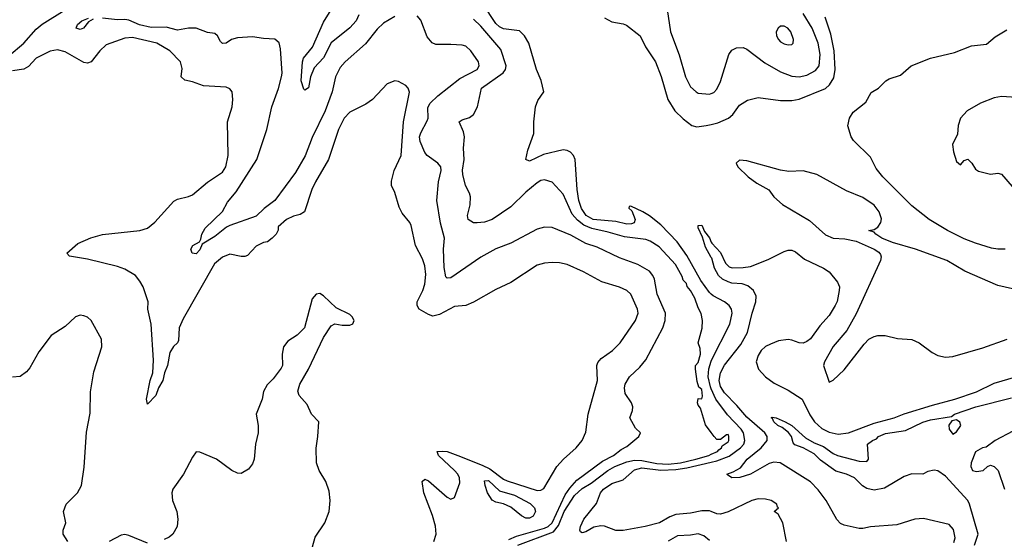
# Model space of a CAD drawing. Header units: inches. Extents: x 1173000 to 1307049, y 522583 to 678455.
# Tile 368 of 617: x 1256308 to 1261564, y 583402 to 586176. Entities that reach past the tile are written whole.
import ezdxf

# ---------------------------------------------------------------- set-up
doc = ezdxf.new("R2010")
doc.units = ezdxf.units.IN
doc.header["$MEASUREMENT"] = 0
doc.layers.add('B2558', color=7, linetype='Continuous')
doc.layers.add('B2568', color=7, linetype='Continuous')

msp = doc.modelspace()

# ---------------------------------------------------------------- linework, layer by layer
at = {"layer": 'B2558', "color": 5}
for points, elevation in [([(1260000, 584710.7), (1259990, 584720.1), (1259944, 584784), (1259870, 584916.2), (1259817.2, 584990), (1259730, 585081), (1259670, 585127.9), (1259634, 585150), (1259570, 585179.8), (1259562, 585178), (1259560.2, 585170), (1259575.1, 585155.1), (1259593.2, 585110), (1259588.3, 585091.7), (1259574.7, 585085.3), (1259550, 585084.5), (1259490, 585098.5), (1259370, 585109.3), (1259331.4, 585130), (1259307.5, 585167.5), (1259292.7, 585210), (1259283.5, 585270), (1259273.3, 585430), (1259263.9, 585450), (1259247.7, 585467.7), (1259230, 585477.8), (1259210, 585481), (1259104.1, 585455.9), (1259030, 585421), (1259010, 585429.6), (1259021.1, 585478.9), (1259052.7, 585567.3), (1259052.8, 585630), (1259062.3, 585710), (1259074.9, 585745.1), (1259106, 585790), (1259091.4, 585851.4), (1259067, 585910), (1259025.6, 586050), (1259002.8, 586090), (1258976.1, 586116.1), (1258890, 586127.7), (1258870, 586137.5), (1258850, 586155.6), (1258781.2, 586261.2)], 820), ([(1256250, 585983.6), (1256330.9, 586050), (1256395.2, 586124.8), (1256428.5, 586151.5), (1256550, 586229.1)], 880), ([(1258118.1, 586201.9), (1258104.7, 586170), (1258070, 586132.2), (1257970, 586052.2), (1257930, 585971.4), (1257880.7, 585919.3), (1257861, 585870), (1257850, 585812.7), (1257830, 585799.6), (1257825.6, 585805.6), (1257811, 585850), (1257817.7, 585950), (1257823, 585970), (1257870.4, 586029.6), (1257930, 586161.8), (1257970, 586227.8)], 840), ([(1259765.2, 586230), (1259782.7, 586110), (1259828.5, 585988.5), (1259862.2, 585870), (1259890, 585816.5), (1259919.3, 585790), (1259930, 585784), (1259990, 585778), (1260000, 585781.6)], 840), ([(1256700.9, 586179.1), (1256675.8, 586164.2), (1256648, 586130), (1256630, 586124.2), (1256609.7, 586130), (1256617.2, 586150), (1256638.9, 586170), (1256676.1, 586183.9)], 860), ([(1258310, 586193.3), (1258250, 586157.6), (1258215.7, 586124.3), (1258153.4, 586046.6), (1258045.8, 585950), (1258019.6, 585920.4), (1257993.6, 585870), (1257976.3, 585790), (1257939.6, 585690), (1257870, 585546), (1257831.7, 585448.3), (1257779.7, 585360.3), (1257670, 585209.7), (1257612.3, 585167.7), (1257570, 585126.3), (1257430, 585077.7), (1257412.2, 585067.8), (1257350, 585017.7), (1257281.7, 584978.3), (1257270, 584946.6), (1257250, 584926.4), (1257229.5, 584930), (1257220.9, 584950), (1257232.3, 584970), (1257267, 584990), (1257275.3, 585004.7), (1257279.7, 585030), (1257297.3, 585062.7), (1257390, 585152), (1257417.5, 585202.5), (1257463.3, 585256.7), (1257574.7, 585430), (1257628, 585590), (1257654.1, 585710), (1257690, 585808.5), (1257706.5, 585870), (1257708.6, 585890), (1257699.6, 586019.6), (1257692.6, 586052.6), (1257670, 586071.3), (1257610, 586074.8), (1257550, 586084.5), (1257470, 586079.2), (1257439.5, 586070), (1257410, 586050.9), (1257390, 586048.6), (1257379.3, 586059.3), (1257363.5, 586090), (1257350, 586101.4), (1257310, 586107.7), (1257250, 586129.9), (1257210, 586130.4), (1257150, 586120.2), (1257090, 586135.8), (1257010, 586133.5), (1256947.4, 586147.4), (1256890, 586173.2), (1256870, 586176.9), (1256830, 586174.8), (1256750, 586184.6)], 860), ([(1258919, 583401), (1258961.1, 583418.9), (1259110, 583461.3), (1259130, 583470.9), (1259150.6, 583490), (1259220.6, 583639.4), (1259244.4, 583675.6), (1259281.5, 583718.5), (1259420.1, 583819.9), (1259477.6, 583850), (1259518.6, 583881.4), (1259550, 583897.1), (1259614, 583950), (1259622, 583970), (1259594.8, 583994.8), (1259565.2, 584050), (1259579.3, 584090), (1259580.9, 584110), (1259574.5, 584130), (1259540.7, 584180.7), (1259537, 584210), (1259540.7, 584230), (1259563, 584270), (1259618.8, 584321.2), (1259650, 584359.5), (1259742.3, 584530), (1259754.7, 584570), (1259755, 584610), (1259711.4, 584710), (1259696.5, 584790), (1259687.8, 584810), (1259670, 584832.9), (1259608.7, 584868.7), (1259510, 584904.5), (1259390, 584961.3), (1259330, 584981.1), (1259250, 585025.2), (1259150, 585067), (1259110, 585068), (1259070, 585058.4), (1258930, 584983.1), (1258850, 584952.8), (1258770, 584908.2), (1258610, 584798.4), (1258590, 584796.4), (1258583.6, 584803.6), (1258573.7, 584853.7), (1258570.5, 584950), (1258575.9, 585010), (1258554.7, 585090), (1258534.2, 585210), (1258543.2, 585310), (1258557.5, 585370), (1258556.8, 585390), (1258540.5, 585410), (1258483.7, 585450), (1258470, 585466), (1258445.3, 585525.3), (1258443.2, 585550), (1258450, 585571.8), (1258484.2, 585635.8), (1258487.9, 585650), (1258487.4, 585707.4), (1258499.3, 585730), (1258540.2, 585770), (1258658.3, 585861.7), (1258749.7, 585910), (1258760.3, 585930), (1258757.8, 585950), (1258717.3, 586010), (1258690, 586033.7), (1258670, 586039.8), (1258610, 586044.1), (1258530, 586044), (1258510, 586051.9), (1258483.3, 586083.3), (1258450, 586173.3), (1258430, 586195.8)], 860), ([(1260000, 583971.6), (1259970, 584014), (1259942, 584102), (1259930, 584118), (1259926, 584130), (1259930, 584154), (1259950, 584151.3), (1259954, 584166), (1259950, 584201.2), (1259933.3, 584213.3), (1259924.7, 584244.7), (1259915.1, 584310), (1259915.6, 584330), (1259930, 584346), (1259943.1, 584390), (1259940.9, 584420.9), (1259929.5, 584450), (1259951.7, 584528.3), (1259954, 584570), (1259946.9, 584606.9), (1259930, 584637.2), (1259912.3, 584690), (1259889.7, 584729.7), (1259871.7, 584751.7), (1259867.6, 584767.6), (1259850, 584785.2), (1259844.9, 584804.9), (1259809.8, 584869.8), (1259722.5, 584962.5), (1259674.1, 584994.1), (1259650, 585002.8), (1259536.5, 585016.5), (1259450, 585042.1), (1259361.8, 585061.8), (1259319.2, 585079.2), (1259285, 585105), (1259257, 585137), (1259210, 585244.1), (1259150, 585308.4), (1259110, 585321.4), (1259090, 585316.5), (1259070, 585304.7), (1259010, 585255.2), (1258930, 585175.9), (1258830, 585108.3), (1258790, 585094.8), (1258751.1, 585091.1), (1258730, 585092), (1258702.7, 585110), (1258698.4, 585130), (1258712.7, 585187.3), (1258715.5, 585230), (1258710, 585249.3), (1258687.8, 585290), (1258672.9, 585350), (1258671.7, 585371.7), (1258680.2, 585430), (1258677.7, 585490), (1258683.4, 585550), (1258677.8, 585577.8), (1258653.6, 585630), (1258670, 585641.7), (1258710, 585653.4), (1258731.1, 585668.9), (1258751.5, 585710), (1258774, 585810), (1258888.6, 585891.4), (1258901.4, 585910), (1258904.8, 585930), (1258876.5, 586016.5), (1258770, 586141.3), (1258730, 586179.2)], 840), ([(1259430, 586185.4), (1259470, 586164.8), (1259530, 586154.2), (1259546.9, 586146.9), (1259620.3, 586090), (1259648.3, 586030), (1259701.8, 585950), (1259732, 585872), (1259767.3, 585750), (1259805, 585690), (1259850, 585645.8), (1259896.5, 585610), (1259923.1, 585603.1), (1259972.8, 585610), (1260000, 585616.7)], 820), ([(1258518.7, 583390), (1258531.7, 583430), (1258528.1, 583471.9), (1258511.4, 583530), (1258465.5, 583650), (1258457, 583710), (1258470, 583723), (1258490, 583713.4), (1258590, 583627.2), (1258610, 583615.5), (1258630, 583624.7), (1258656.9, 583703.1), (1258655.8, 583730), (1258646.9, 583750), (1258628.7, 583770), (1258544.2, 583850), (1258537, 583870), (1258567.1, 583872.9), (1258590, 583870.1), (1258646.7, 583850), (1258777.8, 583797.8), (1258817.6, 583777.6), (1258890, 583722.7), (1258910, 583713.8), (1259070, 583662.7), (1259090, 583663.6), (1259106.5, 583673.5), (1259175.5, 583790), (1259211.5, 583830), (1259279, 583890), (1259310.8, 583930), (1259330, 583974), (1259343.7, 584070), (1259391.8, 584250), (1259389.9, 584330), (1259394.6, 584345.4), (1259412.2, 584367.8), (1259472.8, 584410), (1259513.7, 584450), (1259594.7, 584570), (1259609.7, 584610), (1259606.9, 584630), (1259570.8, 584710), (1259549.6, 584730), (1259510, 584748.8), (1259416.5, 584776.5), (1259318.4, 584830), (1259230, 584868.4), (1259190, 584877.6), (1259150, 584879.2), (1259110, 584876.8), (1259070, 584865.7), (1258930, 584772), (1258850, 584735.7), (1258730, 584667.8), (1258690, 584649.8), (1258630, 584644.5), (1258550, 584601.7), (1258513.1, 584593.1), (1258490, 584601.5), (1258441.1, 584630), (1258429.4, 584650), (1258429.4, 584670), (1258459.7, 584730), (1258470, 584764.4), (1258475.5, 584815.5), (1258470, 584862), (1258458.5, 584898.5), (1258421.3, 584970), (1258397.5, 585077.5), (1258390, 585093.6), (1258350, 585142.9), (1258334.7, 585174.7), (1258310, 585254), (1258292.4, 585290), (1258293.3, 585313.3), (1258307.5, 585370), (1258345.2, 585450), (1258357.4, 585630), (1258388.2, 585788.2), (1258382.4, 585810), (1258370, 585825.1), (1258330, 585846.6), (1258310, 585849.4), (1258270, 585832.7), (1258192, 585750), (1258155.8, 585724.2), (1258070, 585681.5), (1258040.2, 585650), (1258010.8, 585590), (1257956.6, 585430), (1257886.4, 585310), (1257867.8, 585270), (1257828.1, 585150), (1257804.6, 585135.4), (1257770, 585127.8), (1257733.2, 585110), (1257688.5, 585070), (1257688, 585052), (1257676.3, 585030), (1257656.3, 585010), (1257630.7, 584990), (1257610, 584985.6), (1257570, 584966.6), (1257523.9, 584916.1), (1257510, 584910.9), (1257490, 584911.6), (1257430, 584923.7), (1257390, 584907.4), (1257347.2, 584872.8), (1257180.6, 584579.4), (1257158.9, 584530), (1257156.3, 584463.7), (1257151.3, 584450), (1257128.7, 584431.3), (1257110, 584399.1), (1257097.4, 584330), (1257081, 584290), (1257071.5, 584250), (1257048.7, 584211.3), (1257035.1, 584170), (1256990, 584122.7), (1256984.5, 584150), (1257005.4, 584250), (1257019.1, 584290), (1257022, 584358), (1257009.9, 584550), (1256992.4, 584630), (1256993.8, 584670), (1256967.9, 584750), (1256950, 584780.7), (1256925.7, 584810), (1256870, 584844), (1256830, 584858.9), (1256670, 584898.2), (1256573, 584913), (1256560.5, 584930), (1256618.3, 584981.7), (1256688, 585012), (1256750, 585028.6), (1256949, 585051), (1256990, 585062.8), (1257030, 585094.3), (1257130, 585207), (1257150, 585218), (1257210, 585231.6), (1257230, 585240.9), (1257310, 585308.9), (1257390, 585362.2), (1257409.2, 585390.8), (1257421.4, 585450), (1257417.6, 585630), (1257442.6, 585710), (1257446, 585750), (1257442, 585790), (1257430, 585806), (1257410, 585816.2), (1257290, 585821.8), (1257230, 585844.2), (1257190, 585852.8), (1257169.8, 585869.8), (1257174.7, 585914.7), (1257166.6, 585950), (1257109.7, 586010), (1257039.6, 586050), (1256910, 586080.2), (1256870, 586077), (1256770, 586041.2), (1256735.5, 586010), (1256690.3, 585950), (1256670, 585943.5), (1256650, 585947.2), (1256550, 586003.7), (1256510, 586014.1), (1256470, 586006.8), (1256395.2, 585970), (1256354.3, 585925.7), (1256330, 585911.9), (1256270, 585903)], 880), ([(1260000, 584906.5), (1259970, 584960.9), (1259954, 585014), (1259930, 585064), (1259930, 585078), (1259950, 585079.3), (1259964.4, 585044.4), (1259990, 585010.4), (1260000, 584988.3)], 780), ([(1257857.8, 583310), (1257885.6, 583414.4), (1257936.4, 583490), (1257959.8, 583550), (1257965.6, 583610), (1257959.6, 583659.6), (1257941.5, 583710), (1257906.8, 583770), (1257891.8, 583810), (1257891.1, 583888.9), (1257900.5, 583950), (1257904.2, 584030), (1257865.6, 584070), (1257842.5, 584122.5), (1257799.3, 584170), (1257792.9, 584192.9), (1257803.7, 584230), (1257850.4, 584309.6), (1257930, 584479.6), (1257970, 584541.5), (1257990, 584552.9), (1258030, 584544.5), (1258070, 584545), (1258087.3, 584552.7), (1258093, 584570), (1258082.2, 584590), (1258070, 584601.2), (1257997.5, 584637.5), (1257930, 584702.2), (1257910, 584714.7), (1257890, 584709.7), (1257870, 584685.1), (1257828.2, 584530), (1257790, 584492.4), (1257739.9, 584460.1), (1257717.2, 584430), (1257709.3, 584390), (1257710.3, 584330), (1257704.4, 584315.6), (1257661.8, 584258.2), (1257630, 584226.3), (1257610, 584191.8), (1257602.2, 584150), (1257570.2, 584070), (1257580.3, 584010), (1257581.7, 583970), (1257566.5, 583910), (1257559.6, 583830), (1257550, 583805.1), (1257530, 583776.3), (1257490, 583752.8), (1257470, 583755.4), (1257440.7, 583770), (1257358, 583830), (1257270, 583866.6), (1257250, 583869), (1257230, 583841.2), (1257182.4, 583750), (1257125.3, 583670), (1257120.8, 583650), (1257123.5, 583610), (1257146.7, 583550), (1257152.3, 583510), (1257148.8, 583470), (1257126, 583430), (1257106.3, 583413.7), (1257079.5, 583400.5)], 920), ([(1256565.3, 583390), (1256540.3, 583430), (1256540.6, 583450), (1256555.1, 583490), (1256541.1, 583550), (1256556, 583590), (1256616.3, 583650), (1256637.7, 583690), (1256652.8, 583787.2), (1256665.3, 583974.7), (1256685, 584075), (1256685.3, 584190), (1256703.1, 584296.9), (1256747.3, 584430), (1256744.8, 584470), (1256690, 584569.4), (1256670, 584587.3), (1256650, 584595.8), (1256630, 584598), (1256605.5, 584590), (1256550, 584538.7), (1256476.3, 584490), (1256410, 584402.9), (1256362.7, 584317.3), (1256344.5, 584295.5), (1256310, 584271.1), (1256270, 584266.9)], 920), ([(1260000, 584204.6), (1259995.4, 584215.4), (1259983.4, 584270), (1259987.3, 584312.7), (1260000, 584352.6)], 820), ([(1258966.8, 583370), (1259157.2, 583442.8), (1259184.3, 583475.7), (1259214.3, 583550), (1259270, 583636.2), (1259310, 583672.8), (1259359.1, 583700.9), (1259448.2, 583770), (1259485.8, 583790), (1259550, 583815.9), (1259590, 583824.1), (1259630, 583821.9), (1259710, 583806.2), (1259770, 583803.1), (1259836.4, 583810), (1259918, 583830), (1259986.6, 583850), (1260000, 583855.7)], 840), ([(1260000, 583549.9), (1259990, 583554.1), (1259950, 583554.1), (1259890, 583542.1), (1259810, 583534.1), (1259778.5, 583521.5), (1259724.4, 583490), (1259646.4, 583470), (1259530, 583448.7), (1259490, 583449), (1259430, 583472.6), (1259410, 583473.5), (1259373.6, 583466.4), (1259330, 583442.2), (1259310, 583436.9), (1259302.2, 583442.2), (1259298, 583450), (1259301.5, 583470), (1259320.4, 583510), (1259387.6, 583592.4), (1259409, 583650), (1259425.5, 583670), (1259470, 583699.4), (1259530, 583718.7), (1259590, 583772.8), (1259630, 583782.9), (1259730, 583771.1), (1259810, 583775), (1259870, 583783.6), (1260000, 583813.8)], 820), ([(1256990, 583381.1), (1256890, 583422), (1256870, 583428.1), (1256850, 583425), (1256786.4, 583390)], 920), ([(1259990, 583396.4), (1259960.5, 583420.5), (1259930, 583431.7), (1259890, 583424.1), (1259819.1, 583420.9), (1259770, 583392.5)], 840)]:
    msp.add_lwpolyline(points, dxfattribs=dict(at, elevation=elevation))
at = {"layer": 'B2558', "color": 5, "elevation": 860}
msp.add_lwpolyline([(1259030, 583515), (1259010, 583515.5), (1258987, 583527), (1258930, 583573.1), (1258890, 583591.9), (1258850, 583599.9), (1258830, 583611), (1258805.9, 583650), (1258792.2, 583690), (1258790, 583714.9), (1258810, 583715.5), (1258870, 583660.1), (1258950, 583637.2), (1259033.8, 583593.8), (1259056.3, 583570), (1259061.3, 583550), (1259050, 583524.8)], close=True, dxfattribs=at)
at = {"layer": 'B2568', "color": 5}
for points, elevation in [([(1260000, 585781.6), (1260013.5, 585786.5), (1260030, 585804.9), (1260050, 585846), (1260094.4, 585990), (1260110, 586013.1), (1260133.9, 586026.1), (1260170, 586026.7), (1260190, 586019), (1260285.4, 585945.4), (1260370, 585897.9), (1260430, 585874.3), (1260470, 585870.8), (1260510, 585879.5), (1260556.1, 585903.9), (1260576, 585930), (1260581.9, 585990), (1260570.4, 586050), (1260538.7, 586130), (1260490, 586208.5)], 840), ([(1260000, 585616.7), (1260034.8, 585625.2), (1260092.2, 585650), (1260114.5, 585670), (1260150, 585719.3), (1260194.2, 585745.8), (1260250, 585760.2), (1260370, 585745), (1260430, 585744.4), (1260470, 585750.7), (1260610, 585808.4), (1260632.1, 585827.9), (1260654.6, 585865.4), (1260662.3, 585910), (1260656.2, 586010), (1260638.9, 586098.9), (1260607.5, 586190)], 820), ([(1261568.6, 584951.4), (1261530, 584950.5), (1261496, 584956), (1261410, 584982), (1261350, 585005.7), (1261260.5, 585050), (1261162.6, 585110), (1261070, 585182.2), (1260916.5, 585336.5), (1260880.7, 585380.7), (1260850, 585441.3), (1260759.6, 585530), (1260747.3, 585550), (1260729.7, 585609.7), (1260738.4, 585650), (1260757.2, 585682.8), (1260824.4, 585735.6), (1260853.3, 585786.7), (1260892.7, 585810), (1260931.4, 585848.6), (1260950, 585860.5), (1261010, 585879.3), (1261067, 585930), (1261169.6, 585970), (1261299, 586001), (1261390, 586035.5), (1261470, 586045.1), (1261515.6, 586084.4), (1261578.3, 586121.7)], 780), ([(1261630, 585759.5), (1261550, 585766.3), (1261510, 585759.4), (1261437.8, 585730), (1261367, 585690), (1261330.3, 585650), (1261318.9, 585610), (1261314.7, 585565.3), (1261288.6, 585510), (1261292.4, 585470), (1261310, 585419.1), (1261330, 585401), (1261350, 585424.7), (1261370, 585430.8), (1261391, 585410), (1261410, 585378), (1261427.3, 585367.3), (1261490, 585351), (1261530, 585356), (1261550, 585350.8), (1261606, 585286)], 780), ([(1261850, 584684.4), (1261530, 584756.8), (1261353.6, 584833.6), (1261258, 584890), (1261090.9, 584950.9), (1260966.8, 584986.8), (1260909.9, 585009.9), (1260877.7, 585030), (1260870, 585041.6), (1260842, 585050), (1260870, 585056.5), (1260890, 585067.8), (1260906.1, 585093.9), (1260908, 585112), (1260896.6, 585150), (1260870, 585185), (1260810, 585226.4), (1260722.5, 585262.5), (1260562.9, 585350), (1260490, 585369.7), (1260414.7, 585365.3), (1260370, 585371.7), (1260190, 585422.2), (1260150, 585426.3), (1260132.2, 585410), (1260141.1, 585390), (1260197.5, 585337.5), (1260243.9, 585303.9), (1260307.7, 585267.7), (1260334.8, 585230), (1260380.4, 585190), (1260523.7, 585103.7), (1260610, 585027.8), (1260650, 585008.7), (1260713.3, 585006.7), (1260772.9, 584992.9), (1260870.4, 584950.4), (1260895, 584935), (1260903, 584923), (1260907.5, 584910), (1260903.1, 584890), (1260773.9, 584606.1), (1260723, 584517), (1260650, 584431.3), (1260603.9, 584350), (1260598.4, 584330), (1260630, 584241.6), (1260650, 584252.2), (1260710, 584307), (1260816.3, 584443.7), (1260841.6, 584470), (1260870, 584483.9), (1260890, 584489.2), (1260929.2, 584489.2), (1260994.7, 584474.7), (1261070, 584467.8), (1261110, 584450.9), (1261179.3, 584399.3), (1261210, 584382.8), (1261250, 584375), (1261290, 584378.1), (1261450, 584424.2), (1261579.7, 584470)], 820), ([(1260000, 584988.3), (1260002.6, 584982.6), (1260050, 584932.8), (1260076.2, 584876.2), (1260095.8, 584855.8), (1260112, 584852), (1260170, 584852.7), (1260210, 584859), (1260304.3, 584895.7), (1260390, 584939.2), (1260410, 584946.3), (1260430, 584944.9), (1260450, 584935.8), (1260496.9, 584896.9), (1260598.3, 584850), (1260628.9, 584830), (1260674.7, 584774.7), (1260684.1, 584750), (1260683, 584730), (1260672, 584672), (1260662.3, 584650), (1260630, 584597.5), (1260579.3, 584540.7), (1260530, 584472.5), (1260510, 584457.1), (1260490, 584449.5), (1260470, 584450.9), (1260430, 584465.6), (1260410, 584468.1), (1260359.2, 584460.8), (1260315.7, 584444.3), (1260289.5, 584430.5), (1260266.8, 584410), (1260250, 584383.9), (1260240.4, 584350), (1260251.7, 584310), (1260289.2, 584269.2), (1260335.6, 584235.6), (1260410, 584197.9), (1260485, 584150), (1260527, 584067), (1260550.9, 584030), (1260590, 583994), (1260630, 583973.4), (1260677.1, 583962.9), (1260733.5, 583970), (1260870, 584022.5), (1260975.6, 584050), (1261030, 584071.8), (1261181.4, 584118.6), (1261300.7, 584150), (1261416.2, 584190), (1261510, 584235), (1261698.7, 584290)], 780), ([(1261295.7, 583384.3), (1261302.8, 583410), (1261293.8, 583453.8), (1261270, 583480.8), (1261133.6, 583513.6), (1261086.8, 583510), (1260990, 583478.6), (1260850, 583468), (1260810, 583459.5), (1260790, 583459.5), (1260710, 583477.6), (1260690, 583486.5), (1260670, 583508), (1260613.3, 583610), (1260570, 583667), (1260530, 583708.8), (1260367.8, 583810), (1260333.9, 583813.9), (1260310, 583807.6), (1260210, 583749.4), (1260152, 583732), (1260109.2, 583730), (1260085.9, 583745.9), (1260082.9, 583750), (1260117.8, 583762.2), (1260155.7, 583784.3), (1260191.7, 583830), (1260265.8, 583890), (1260299.3, 583930), (1260298.4, 583950), (1260285.2, 583970), (1260190, 584053.9), (1260136.4, 584116.4), (1260070, 584183.5), (1260050, 584218.3), (1260042.5, 584250), (1260049.6, 584290), (1260070, 584330.9), (1260157.9, 584442.1), (1260194, 584506), (1260217.9, 584610), (1260237.6, 584670), (1260239.1, 584699.1), (1260226.2, 584730), (1260195.8, 584755.8), (1260165.3, 584765.3), (1260110, 584769.9), (1260090, 584776.6), (1260059.9, 584790), (1260038.7, 584810), (1260017.3, 584850), (1260002.3, 584902.3), (1260000, 584906.5)], 780), ([(1260000, 584352.6), (1260001.8, 584358.2), (1260099.4, 584550), (1260110.8, 584610), (1260108.9, 584630), (1260095.7, 584650), (1260069.8, 584670), (1260010, 584701.3), (1260000, 584710.7)], 820), ([(1260000, 583813.8), (1260030, 583820.8), (1260095, 583845), (1260156.5, 583890), (1260173, 583910), (1260178.8, 583930), (1260172.1, 583970), (1260158.9, 583990), (1260086.3, 584066.3), (1260023.7, 584150), (1260000, 584204.6)], 820), ([(1261405.3, 583370), (1261424.7, 583430), (1261379, 583590), (1261369.3, 583610), (1261250, 583739.3), (1261210, 583767.9), (1261190, 583771.6), (1261156.8, 583763.2), (1261130, 583749.3), (1261070.8, 583750.8), (1261030, 583737.7), (1260924.7, 583675.3), (1260870, 583664.8), (1260830, 583674), (1260807.9, 583687.9), (1260765.3, 583730), (1260721.3, 583750), (1260665.8, 583765.8), (1260583.9, 583823.9), (1260550, 583857.5), (1260490, 583889.8), (1260446.9, 583906.9), (1260437.3, 583917.3), (1260427.6, 583950), (1260412, 583972), (1260378.7, 583998.7), (1260356.1, 584010), (1260333.3, 584030), (1260326.6, 584046.6), (1260319.5, 584050), (1260325.6, 584054.4), (1260346.8, 584050), (1260394.5, 584030), (1260430, 584009.3), (1260503.8, 583943.8), (1260550, 583917.2), (1260598.3, 583898.3), (1260650, 583860.4), (1260674.4, 583850), (1260790, 583819), (1260830, 583816.9), (1260840.3, 583830), (1260834, 583910), (1260860.9, 583930), (1260881.3, 583938.7), (1260892.1, 583950), (1260930, 583966.2), (1261036.5, 583983.5), (1261130, 584027.2), (1261170, 584040.4), (1261282.4, 584057.6), (1261298, 584070), (1261412, 584110), (1261602, 584158)], 760), ([(1260000, 583855.7), (1260033.8, 583870), (1260039.8, 583880.2), (1260054, 583890), (1260058.4, 583901.6), (1260090, 583923.1), (1260094.2, 583930), (1260093.7, 583950), (1260090, 583961.2), (1260080.7, 583959.3), (1260050, 583934), (1260030, 583935.3), (1260015.3, 583950), (1260000, 583971.6)], 840), ([(1261610, 583979.1), (1261515.5, 583930), (1261466.8, 583893.2), (1261447.3, 583890), (1261410, 583869.6), (1261387.6, 583810), (1261386.1, 583790), (1261394, 583770), (1261415.2, 583764.8), (1261451.2, 583768.8), (1261474, 583790), (1261490, 583798), (1261510, 583791.6), (1261532.1, 583770), (1261566.2, 583670)], 760), ([(1260401, 583390), (1260381.3, 583490), (1260356.9, 583536.9), (1260335.3, 583550), (1260359, 583570), (1260353.8, 583573.8), (1260349.6, 583590), (1260319.6, 583610), (1260290, 583616.7), (1260250, 583618.5), (1260216.5, 583610), (1260090.9, 583549.1), (1260050, 583536.2), (1260030, 583537.3), (1260000, 583549.9)], 820)]:
    msp.add_lwpolyline(points, dxfattribs=dict(at, elevation=elevation))
for points, elevation in [([(1260390, 586140.9), (1260370, 586140.4), (1260356.5, 586130), (1260347.2, 586110), (1260348, 586090), (1260358.7, 586070), (1260370, 586057.6), (1260390, 586046.5), (1260410, 586042), (1260430, 586043.8), (1260437, 586050), (1260439.7, 586070), (1260424.4, 586110), (1260409.6, 586130)], 860), ([(1261310, 584039.6), (1261284.7, 584035.3), (1261268.5, 584011.5), (1261270.3, 583990), (1261290, 583963.2), (1261310, 583975.3), (1261332.6, 584010), (1261326.6, 584026.6)], 760)]:
    msp.add_lwpolyline(points, close=True, dxfattribs=dict(at, elevation=elevation))

doc.saveas('drawing.dxf')
